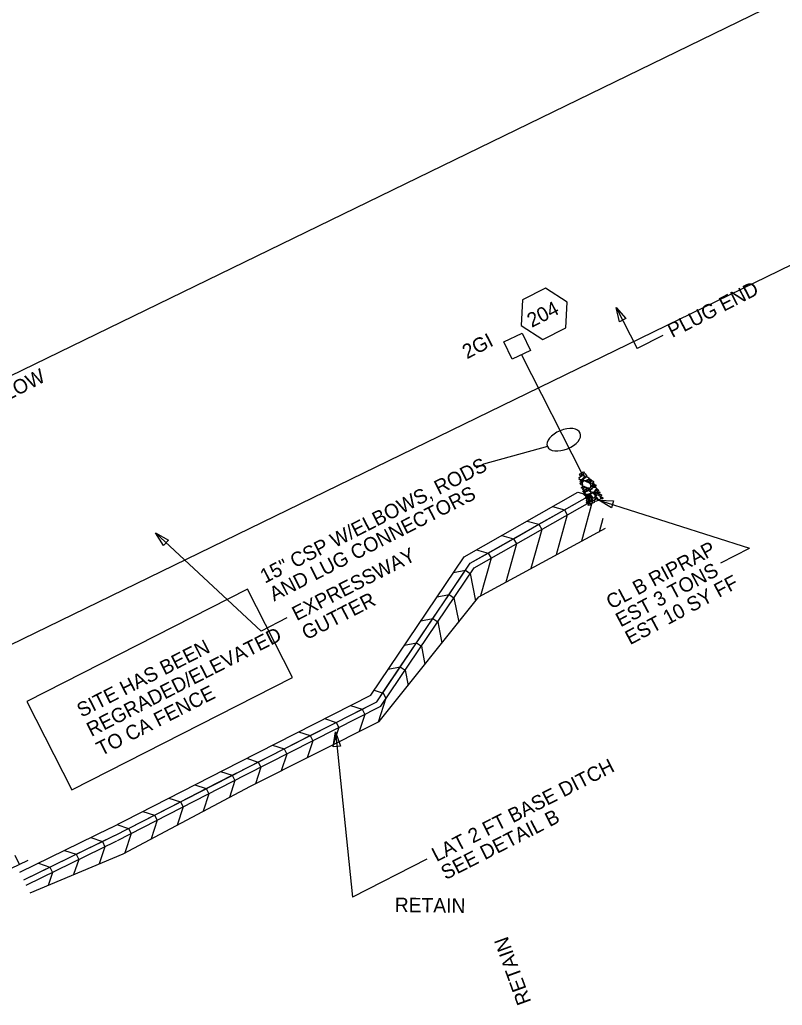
# Model space of a CAD drawing. Extents: x 2384780 to 2405432, y 547869 to 573706.
# Drawn here: x 2402799.3 to 2403064, y 570916.7 to 571258.7 of the extents above; entities that cross this region are included whole.
import ezdxf

# ---------------------------------------------------------------- set-up
doc = ezdxf.new("R2010")
doc.units = 0
for name, color, linetype in [('Old_Level_1', 7, 'Continuous'), ('Old_Level_10', 7, 'Continuous'), ('Old_Level_18', 7, 'Continuous'), ('Old_Level_19', 7, 'Continuous'), ('Old_Level_20', 7, 'Continuous'), ('Old_Level_5', 7, 'Continuous'), ('Old_Level_63', 7, 'Continuous'), ('Old_Level_9', 7, 'Continuous')]:
    doc.layers.add(name, color=color, linetype=linetype)

# ---------------------------------------------------------------- blocks, each defined once
blk = doc.blocks.new('BUBBLE')
at = {"layer": 'Old_Level_10'}
blk.add_ellipse((0, 0), major_axis=(192, 154), ratio=0.548538, dxfattribs=at)
blk = doc.blocks.new('HDWL')
at = {"layer": 'Old_Level_1'}
for p, q in [((0, -0.0655), (0, 0.0685)), ((0, 0), (-0.0685, 0))]:
    blk.add_line(p, q, dxfattribs=at)

msp = doc.modelspace()

# ---------------------------------------------------------------- linework, layer by layer
at = {"layer": 'Old_Level_1'}
msp.add_line((2402973.42, 571142.39), (2402994.4, 571101.23), dxfattribs=at)
for points in [[(2402993.38, 571099.47), (2402993.64, 571099.82), (2402994.35, 571100.57), (2402995.05, 571100.4), (2402995.27, 571099.91), (2402994.37, 571099.07), (2402993.72, 571099.06), (2402993.44, 571099.36)], [(2402994.46, 571100.91), (2402994.3, 571100.74), (2402993.98, 571100.3), (2402993.67, 571100.46), (2402993.58, 571100.63), (2402993.98, 571101.16), (2402994.31, 571101.17), (2402994.46, 571100.91)], [(2402994.11, 571098.84), (2402994.3, 571098.96), (2402994.69, 571099.18), (2402994.95, 571098.97), (2402995.03, 571098.81), (2402994.51, 571098.51), (2402994.14, 571098.56), (2402994.11, 571098.84)], [(2402995.28, 571101.51), (2402995.12, 571101.33), (2402994.77, 571100.87), (2402994.5, 571101.07), (2402994.4, 571101.23), (2402994.78, 571101.71), (2402995.13, 571101.77), (2402995.28, 571101.51)], [(2402994.89, 571099.28), (2402995.26, 571099.62), (2402996.15, 571100.12), (2402996.78, 571099.69), (2402996.81, 571099.24), (2402995.7, 571098.7), (2402995.14, 571098.88), (2402994.89, 571099.28)], [(2402995.76, 571099.94), (2402995.45, 571100.12), (2402994.97, 571100.53), (2402995.07, 571101.06), (2402995.41, 571101.26), (2402996.02, 571100.56), (2402996, 571100.21), (2402995.76, 571099.94)], [(2402996.54, 571098.16), (2402996.26, 571098.21), (2402995.93, 571098.59), (2402995.99, 571098.89), (2402996.18, 571098.95), (2402996.63, 571098.55), (2402996.65, 571098.35), (2402996.54, 571098.16)], [(2402997.13, 571098.19), (2402996.82, 571098.29), (2402996.54, 571098.67), (2402996.58, 571098.96), (2402996.78, 571099.07), (2402997.25, 571098.6), (2402997.24, 571098.38), (2402997.13, 571098.19)], [(2402997.57, 571098.58), (2402997.28, 571098.63), (2402996.95, 571099), (2402997.03, 571099.31), (2402997.21, 571099.37), (2402997.65, 571098.97), (2402997.68, 571098.77), (2402997.57, 571098.58)], [(2402994.45, 571097.87), (2402994.17, 571097.92), (2402993.83, 571098.29), (2402993.93, 571098.6), (2402994.09, 571098.69), (2402994.57, 571098.27), (2402994.58, 571098.03), (2402994.45, 571097.87)], [(2402994.48, 571097.15), (2402994.2, 571097.26), (2402993.86, 571097.63), (2402993.92, 571097.92), (2402994.12, 571098.02), (2402994.59, 571097.56), (2402994.59, 571097.34), (2402994.48, 571097.15)], [(2402994.26, 571096.33), (2402994.48, 571096.54), (2402994.89, 571096.82), (2402995.15, 571096.57), (2402995.21, 571096.31), (2402994.62, 571096.07), (2402994.32, 571096.15), (2402994.26, 571096.33)], [(2402997.09, 571096.13), (2402996.24, 571096.22), (2402994.66, 571096.95), (2402994.59, 571098.16), (2402995.16, 571098.75), (2402997.15, 571097.89), (2402997.52, 571096.98), (2402997.25, 571096.08)], [(2402994.77, 571095.62), (2402994.92, 571095.96), (2402995.42, 571096.46), (2402995.86, 571096.35), (2402996, 571096.09), (2402995.43, 571095.42), (2402995, 571095.41), (2402994.77, 571095.62)], [(2402996.19, 571095.41), (2402996.05, 571095.21), (2402995.72, 571094.8), (2402995.39, 571094.99), (2402995.32, 571095.13), (2402995.73, 571095.62), (2402995.95, 571095.62), (2402996.19, 571095.41)], [(2402996.62, 571095.36), (2402996.35, 571095.4), (2402996.04, 571095.8), (2402996.09, 571096.08), (2402996.28, 571096.19), (2402996.75, 571095.77), (2402996.75, 571095.52), (2402996.62, 571095.36)], [(2402996.91, 571095.88), (2402997.12, 571096.13), (2402997.53, 571096.24), (2402997.87, 571096.04), (2402997.85, 571095.82), (2402997.33, 571095.52), (2402997, 571095.72), (2402996.91, 571095.88)], [(2402997.16, 571098.18), (2402997.46, 571098.48), (2402997.98, 571098.77), (2402998.43, 571098.43), (2402998.45, 571098.09), (2402997.65, 571097.75), (2402997.3, 571097.93), (2402997.16, 571098.18)], [(2402999.47, 571095.95), (2402999.19, 571095.49), (2402998.45, 571094.56), (2402997.55, 571094.88), (2402997.31, 571095.3), (2402998.34, 571096.36), (2402999.1, 571096.45), (2402999.57, 571096.02)], [(2402998.21, 571096.46), (2402997.94, 571096.53), (2402997.64, 571096.91), (2402997.7, 571097.21), (2402997.89, 571097.31), (2402998.33, 571096.86), (2402998.32, 571096.65), (2402998.21, 571096.46)], [(2402998.74, 571097.08), (2402998.45, 571097.14), (2402998.12, 571097.52), (2402998.2, 571097.81), (2402998.38, 571097.87), (2402998.82, 571097.48), (2402998.85, 571097.28), (2402998.74, 571097.08)], [(2402999.32, 571097.08), (2402999.24, 571096.83), (2402998.94, 571096.52), (2402998.59, 571096.55), (2402998.42, 571096.83), (2402998.91, 571097.19), (2402999.22, 571097.24), (2402999.32, 571097.08)], [(2403000.1, 571095.09), (2402999.81, 571095.13), (2402999.48, 571095.51), (2402999.54, 571095.81), (2402999.73, 571095.86), (2403000.17, 571095.48), (2403000.2, 571095.28), (2403000.1, 571095.09)], [(2402995.36, 571094.51), (2402995.08, 571094.56), (2402994.74, 571094.93), (2402994.84, 571095.23), (2402995, 571095.32), (2402995.49, 571094.91), (2402995.5, 571094.66), (2402995.36, 571094.51)], [(2402995.68, 571093.52), (2402995.4, 571093.56), (2402995.06, 571093.94), (2402995.15, 571094.24), (2402995.32, 571094.33), (2402995.8, 571093.92), (2402995.81, 571093.67), (2402995.68, 571093.52)], [(2402995.52, 571094.56), (2402995.93, 571094.91), (2402996.86, 571095.32), (2402997.42, 571094.93), (2402997.52, 571094.39), (2402996.43, 571093.9), (2402995.72, 571094.08), (2402995.52, 571094.56)], [(2402996.33, 571092.3), (2402996.03, 571092.44), (2402995.66, 571092.8), (2402995.78, 571093.07), (2402995.93, 571093.15), (2402996.43, 571092.74), (2402996.44, 571092.49), (2402996.33, 571092.3)], [(2402996.6, 571093.67), (2402996.45, 571093.5), (2402996.07, 571093.17), (2402995.78, 571093.25), (2402995.7, 571093.38), (2402996.01, 571093.82), (2402996.33, 571093.86), (2402996.52, 571093.75)], [(2402995.91, 571091.88), (2402996.13, 571092.11), (2402996.54, 571092.38), (2402996.79, 571092.14), (2402996.86, 571091.88), (2402996.27, 571091.63), (2402995.97, 571091.72), (2402995.91, 571091.88)], [(2402996.97, 571092.61), (2402996.81, 571092.74), (2402996.4, 571093.07), (2402996.55, 571093.43), (2402996.72, 571093.51), (2402997.22, 571093.06), (2402997.11, 571092.82), (2402996.97, 571092.61)], [(2402996.77, 571091.35), (2402997.19, 571091.67), (2402998.02, 571092.17), (2402998.67, 571091.72), (2402998.71, 571091.19), (2402997.63, 571090.67), (2402997.03, 571090.89), (2402996.77, 571091.35)], [(2402997.43, 571093.23), (2402997.12, 571093.31), (2402996.79, 571093.68), (2402996.89, 571093.99), (2402997.06, 571094.05), (2402997.51, 571093.65), (2402997.55, 571093.42), (2402997.43, 571093.23)], [(2402998.26, 571092.69), (2402998.05, 571092.37), (2402997.48, 571091.91), (2402997.08, 571092.03), (2402996.94, 571092.3), (2402997.54, 571092.89), (2402997.92, 571092.98), (2402998.26, 571092.69)], [(2402997.97, 571094.59), (2402998.32, 571094.33), (2402999.08, 571093.58), (2402998.89, 571092.93), (2402998.44, 571092.67), (2402997.62, 571093.59), (2402997.46, 571094.19), (2402997.89, 571094.5)], [(2402999.2, 571093.93), (2402998.96, 571093.98), (2402998.55, 571094.38), (2402998.64, 571094.68), (2402998.83, 571094.73), (2402999.31, 571094.33), (2402999.34, 571094.13), (2402999.2, 571093.93)], [(2402998.68, 571091.95), (2402998.96, 571092.19), (2402999.52, 571092.5), (2402999.95, 571092.13), (2403000.02, 571091.85), (2402999.15, 571091.48), (2402998.8, 571091.64), (2402998.68, 571091.95)], [(2402999.45, 571092.39), (2402999.16, 571092.45), (2402998.81, 571092.82), (2402998.91, 571093.12), (2402999.07, 571093.21), (2402999.56, 571092.79), (2402999.58, 571092.54), (2402999.45, 571092.39)], [(2402998.96, 571094.83), (2402999.16, 571095.08), (2402999.58, 571095.19), (2402999.91, 571094.99), (2402999.9, 571094.77), (2402999.38, 571094.47), (2402999.05, 571094.67), (2402998.96, 571094.83)], [(2402999.79, 571093.86), (2403000.25, 571093.65), (2403001, 571092.94), (2403000.83, 571092.25), (2403000.31, 571092.1), (2402999.46, 571092.99), (2402999.41, 571093.47), (2402999.75, 571093.92)], [(2403000.66, 571094.69), (2403000.54, 571094.37), (2403000.19, 571094.09), (2402999.87, 571094.11), (2402999.71, 571094.37), (2403000.2, 571094.73), (2403000.5, 571094.82), (2403000.66, 571094.69)], [(2403000.31, 571093.67), (2403000.52, 571093.91), (2403000.94, 571094.02), (2403001.26, 571093.81), (2403001.25, 571093.59), (2403000.72, 571093.29), (2403000.4, 571093.5), (2403000.31, 571093.67)], [(2403001.56, 571092.37), (2403001.27, 571092.41), (2403000.94, 571092.79), (2403001.01, 571093.1), (2403001.2, 571093.15), (2403001.64, 571092.76), (2403001.67, 571092.56), (2403001.56, 571092.37)], [(2402995.92, 571091.2), (2402996.15, 571091.41), (2402996.55, 571091.69), (2402996.81, 571091.44), (2402996.88, 571091.18), (2402996.29, 571090.94), (2402995.99, 571091.02), (2402995.92, 571091.2)], [(2402996.54, 571090.39), (2402996.76, 571090.61), (2402997.17, 571090.88), (2402997.42, 571090.63), (2402997.49, 571090.37), (2402996.9, 571090.13), (2402996.6, 571090.21), (2402996.54, 571090.39)]]:
    msp.add_lwpolyline(points, dxfattribs=at)
at = {"layer": 'Old_Level_18'}
for p, q in [((2402953.53, 571072.31), (2402993.06, 571094.69)), ((2402955.63, 571070.04), (2402997.15, 571093.56)), ((2402957.02, 571068.53), (2402998.02, 571091.76)), ((2403000.27, 571091.9), (2403052.61, 571075.29)), ((2403000.58, 571081.02), (2403001.78, 571085.72)), ((2402958.65, 571058.39), (2403002.64, 571082.26)), ((2403042.69, 571070.24), (2403052.61, 571075.29)), ((2402921.17, 571024.31), (2402953.53, 571072.31)), ((2402923.22, 571021.99), (2402955.63, 571070.04)), ((2402924.59, 571020.44), (2402957.02, 571068.53)), ((2402924.1, 571015.13), (2402958.65, 571058.39)), ((2402875.42, 571001.08), (2402921.17, 571024.31)), ((2402876.78, 570998.41), (2402923.22, 571021.99)), ((2402877.69, 570996.63), (2402924.59, 571020.44)), ((2402879.41, 570992.7), (2402924.1, 571015.13)), ((2402908.93, 571011.51), (2402914.77, 570954.19)), ((2402830.93, 570978.29), (2402875.44, 571001.09)), ((2402832.3, 570975.62), (2402876.81, 570998.42)), ((2402833.21, 570973.84), (2402877.72, 570996.64)), ((2402876.81, 570998.42), (2402876.78, 570998.41)), ((2402835.21, 570969.27), (2402879.41, 570992.7)), ((2402799.4, 570962.85), (2402830.85, 570978.25)), ((2402800.72, 570960.15), (2402832.17, 570975.55)), ((2402801.59, 570958.36), (2402833.05, 570973.76)), ((2402832.17, 570975.55), (2402832.3, 570975.62)), ((2402802.91, 570955.66), (2402835.21, 570969.27)), ((2402940.62, 570967.36), (2402914.77, 570954.19))]:
    msp.add_line(p, q, dxfattribs=at)
for points in [[(2402800.72, 570960.15), (2402809.81, 570964.61), (2402818.9, 570969.06), (2402828, 570973.51), (2402832.17, 570975.55), (2402832.3, 570975.62), (2402837.04, 570978.05), (2402846.05, 570982.66), (2402855.06, 570987.28), (2402864.07, 570991.9), (2402873.08, 570996.51), (2402876.81, 570998.42), (2402876.78, 570998.41), (2402882.05, 571001.08), (2402891.08, 571005.67), (2402900.1, 571010.25), (2402909.13, 571014.83), (2402918.16, 571019.41), (2402923.22, 571021.99), (2402925.71, 571025.67), (2402931.37, 571034.06), (2402937.03, 571042.46), (2402942.69, 571050.85), (2402948.35, 571059.24), (2402954, 571067.64), (2402955.63, 571070.04), (2402961.91, 571073.6), (2402970.72, 571078.59), (2402979.53, 571083.58), (2402988.34, 571088.57), (2402997.15, 571093.56)], [(2402993.06, 571094.69), (2402997.15, 571093.56), (2402997.15, 571093.56), (2402997.15, 571093.56), (2402998.15, 571091.8), (2402994.24, 571077.7)], [(2402984.25, 571089.7), (2402988.34, 571088.57), (2402988.34, 571088.57), (2402988.34, 571088.57), (2402989.34, 571086.81), (2402985.5, 571072.96)], [(2402975.44, 571084.71), (2402979.53, 571083.58), (2402979.53, 571083.58), (2402979.53, 571083.58), (2402980.53, 571081.82), (2402976.76, 571068.22)], [(2402966.63, 571079.72), (2402970.72, 571078.59), (2402970.72, 571078.59), (2402970.72, 571078.59), (2402971.72, 571076.83), (2402968.02, 571063.47)], [(2402957.82, 571074.73), (2402961.91, 571073.6), (2402961.91, 571073.6), (2402961.91, 571073.6), (2402962.91, 571071.84), (2402959.28, 571058.73)], [(2402949.84, 571066.83), (2402954, 571067.64), (2402954, 571067.64), (2402954, 571067.64), (2402955.69, 571066.5), (2402957.54, 571056.99)], [(2402944.18, 571058.43), (2402948.35, 571059.24), (2402948.35, 571059.24), (2402948.35, 571059.24), (2402950.03, 571058.11), (2402951.67, 571049.65)], [(2402938.52, 571050.04), (2402942.69, 571050.85), (2402942.69, 571050.85), (2402942.69, 571050.85), (2402944.37, 571049.72), (2402945.81, 571042.3)], [(2402932.86, 571041.65), (2402937.03, 571042.46), (2402937.03, 571042.46), (2402937.03, 571042.46), (2402938.71, 571041.32), (2402939.94, 571034.96)], [(2402927.2, 571033.25), (2402931.37, 571034.06), (2402931.37, 571034.06), (2402931.37, 571034.06), (2402933.05, 571032.93), (2402934.08, 571027.62)], [(2402922.35, 571026.05), (2402925.5, 571025.02), (2402925.5, 571025.02), (2402925.5, 571025.02), (2402926.42, 571023.21), (2402923.71, 571014.93)], [(2402914.12, 571020.73), (2402918.16, 571019.41), (2402918.16, 571019.41), (2402918.16, 571019.41), (2402919.07, 571017.61), (2402917.12, 571011.62)], [(2402905.1, 571016.15), (2402909.13, 571014.83), (2402909.13, 571014.83), (2402909.13, 571014.83), (2402910.05, 571013.02), (2402908.11, 571007.1)], [(2402896.07, 571011.57), (2402900.1, 571010.25), (2402900.1, 571010.25), (2402900.1, 571010.25), (2402901.02, 571008.44), (2402899.11, 571002.58)], [(2402887.04, 571006.98), (2402891.08, 571005.67), (2402891.08, 571005.67), (2402891.08, 571005.67), (2402891.99, 571003.86), (2402890.1, 570998.06)], [(2402878.02, 571002.4), (2402882.05, 571001.08), (2402882.05, 571001.08), (2402882.05, 571001.08), (2402882.97, 570999.28), (2402881.1, 570993.54)], [(2402869.04, 570997.82), (2402873.08, 570996.51), (2402873.08, 570996.51), (2402873.08, 570996.51), (2402874.01, 570994.71), (2402872.11, 570988.83)], [(2402860.04, 570993.2), (2402864.07, 570991.9), (2402864.07, 570991.9), (2402864.07, 570991.9), (2402865, 570990.09), (2402863.04, 570984.02)], [(2402851.03, 570988.58), (2402855.06, 570987.28), (2402855.06, 570987.28), (2402855.06, 570987.28), (2402855.99, 570985.48), (2402853.97, 570979.21)], [(2402842.02, 570983.97), (2402846.05, 570982.66), (2402846.05, 570982.66), (2402846.05, 570982.66), (2402846.98, 570980.86), (2402844.9, 570974.4)], [(2402833.01, 570979.35), (2402837.04, 570978.05), (2402837.04, 570978.05), (2402837.04, 570978.05), (2402837.97, 570976.24), (2402835.82, 570969.59)], [(2402823.98, 570974.88), (2402828, 570973.51), (2402828, 570973.51), (2402828, 570973.51), (2402828.89, 570971.69), (2402826.85, 570965.74)], [(2402814.89, 570970.43), (2402818.9, 570969.06), (2402818.9, 570969.06), (2402818.9, 570969.06), (2402819.79, 570967.24), (2402818.01, 570962.02)], [(2402805.8, 570965.98), (2402809.81, 570964.61), (2402809.81, 570964.61), (2402809.81, 570964.61), (2402810.7, 570962.78), (2402809.16, 570958.29)]]:
    msp.add_lwpolyline(points, dxfattribs=at)
for points in [[(2403004.71, 571089.28), (2403000.27, 571091.9), (2403005.42, 571091.68)], [(2402908.14, 571006.41), (2402908.93, 571011.51), (2402910.63, 571006.64)]]:
    msp.add_lwpolyline(points, close=True, dxfattribs=at)
at = {"layer": 'Old_Level_19'}
msp.add_line((2402661.61, 571069.6), (2404037.47, 571739.29), dxfattribs=at)
at = {"layer": 'Old_Level_20'}
msp.add_lwpolyline([(2402989.34, 571160.69), (2402981.84, 571165.56), (2402973.86, 571161.5), (2402973.4, 571152.56), (2402980.9, 571147.69), (2402988.87, 571151.75)], close=True, dxfattribs=at)
at = {"layer": 'Old_Level_5'}
for p, q in [((2403006.32, 571158.83), (2403013.58, 571144.59)), ((2403022.49, 571149.13), (2403013.58, 571144.59)), ((2402982.46, 571110.57), (2402960.24, 571104.41)), ((2402960.24, 571104.41), (2402957.68, 571103.11)), ((2402846.44, 571080.62), (2402883.16, 571046.53)), ((2402892.07, 571051.07), (2402883.16, 571046.53))]:
    msp.add_line(p, q, dxfattribs=at)
for points in [[(2403007.48, 571153.81), (2403006.32, 571158.83), (2403009.7, 571154.94)], [(2402849.17, 571076.25), (2402846.44, 571080.62), (2402850.9, 571078.04)]]:
    msp.add_lwpolyline(points, close=True, dxfattribs=at)
at = {"layer": 'Old_Level_63'}
msp.add_line((2402758.4, 571023.41), (2403385.11, 571328.46), dxfattribs=at)
msp.add_lwpolyline([(2402817.42, 570991.47), (2402893.96, 571030.47), (2402878.35, 571061.1), (2402801.81, 571022.11)], close=True, dxfattribs=at)
at = {"layer": 'Old_Level_9'}
msp.add_lwpolyline([(2402967.33, 571146.88), (2402973.65, 571149.95), (2402976.58, 571143.93), (2402970.26, 571140.85)], close=True, dxfattribs=at)

# ---------------------------------------------------------------- block references
at = {"layer": 'Old_Level_5'}
for name, p, xscale, yscale, rotation in [('BUBBLE', (2402988.15, 571112.92), 0.025000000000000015, -0.025000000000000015, -118.9943212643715), ('HDWL', (2402799.22, 570965.56), 50.00000000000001, 50, -64.0459420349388)]:
    msp.add_blockref(name, p, dxfattribs=dict(at, xscale=xscale, yscale=yscale, rotation=rotation))

# ---------------------------------------------------------------- texts
at = {"layer": 'Old_Level_1'}
for s, rotation, p in [('2GI', 26.9999, (2402954.53, 571140.83)), ('CL B RIPRAP', 27.9999, (2403004.56, 571053.96)), ('EST 3 TONS', 27.9999, (2403007.85, 571047.78)), ('EST 10 SY FF', 27.9999, (2403011.13, 571041.6))]:
    msp.add_text(s, height=5, rotation=rotation, dxfattribs=at).set_placement(p)
at = {"layer": 'Old_Level_18'}
for s, p in [('LAT 2 FT BASE DITCH', (2402943.95, 570966.32)), ('SEE DETAIL B', (2402947.13, 570960.08))]:
    msp.add_text(s, height=5, rotation=26.9999, dxfattribs=at).set_placement(p)
at = {"layer": 'Old_Level_19'}
msp.add_text('MED. DITCH FLOW', height=5, rotation=27.2307, dxfattribs=at).set_placement((2402755.14, 571105.83))
at = {"layer": 'Old_Level_20'}
msp.add_text('204', height=5, rotation=26.9999, dxfattribs=at).set_placement((2402977.01, 571151.73))
at = {"layer": 'Old_Level_5'}
for s, rotation, p in [('PLUG END', 26.9999, (2403025.78, 571148.18)), ('15" CSP W/ELBOWS, RODS', 26.9999, (2402884.39, 571062.96)), ('AND LUG CONNECTORS', 26.9999, (2402887.57, 571056.73)), ('EXPRESSWAY', 26.9999, (2402895.43, 571049.98)), ('GUTTER', 26.9999, (2402898.83, 571043.3)), ('RETAIN', 359.2572, (2402929.45, 570949.05)), ('RETAIN', 109.9318, (2402976.91, 570917.85))]:
    msp.add_text(s, height=5, rotation=rotation, dxfattribs=at).set_placement(p)
at = {"layer": 'Old_Level_63'}
for s, p in [('REGRADED/ELEVATED', (2402824.17, 571009.76)), ('SITE HAS BEEN', (2402820.77, 571016.44)), ('TO CA FENCE', (2402827.58, 571003.08))]:
    msp.add_text(s, height=5, rotation=26.9999, dxfattribs=at).set_placement(p)

doc.saveas('drawing.dxf')
